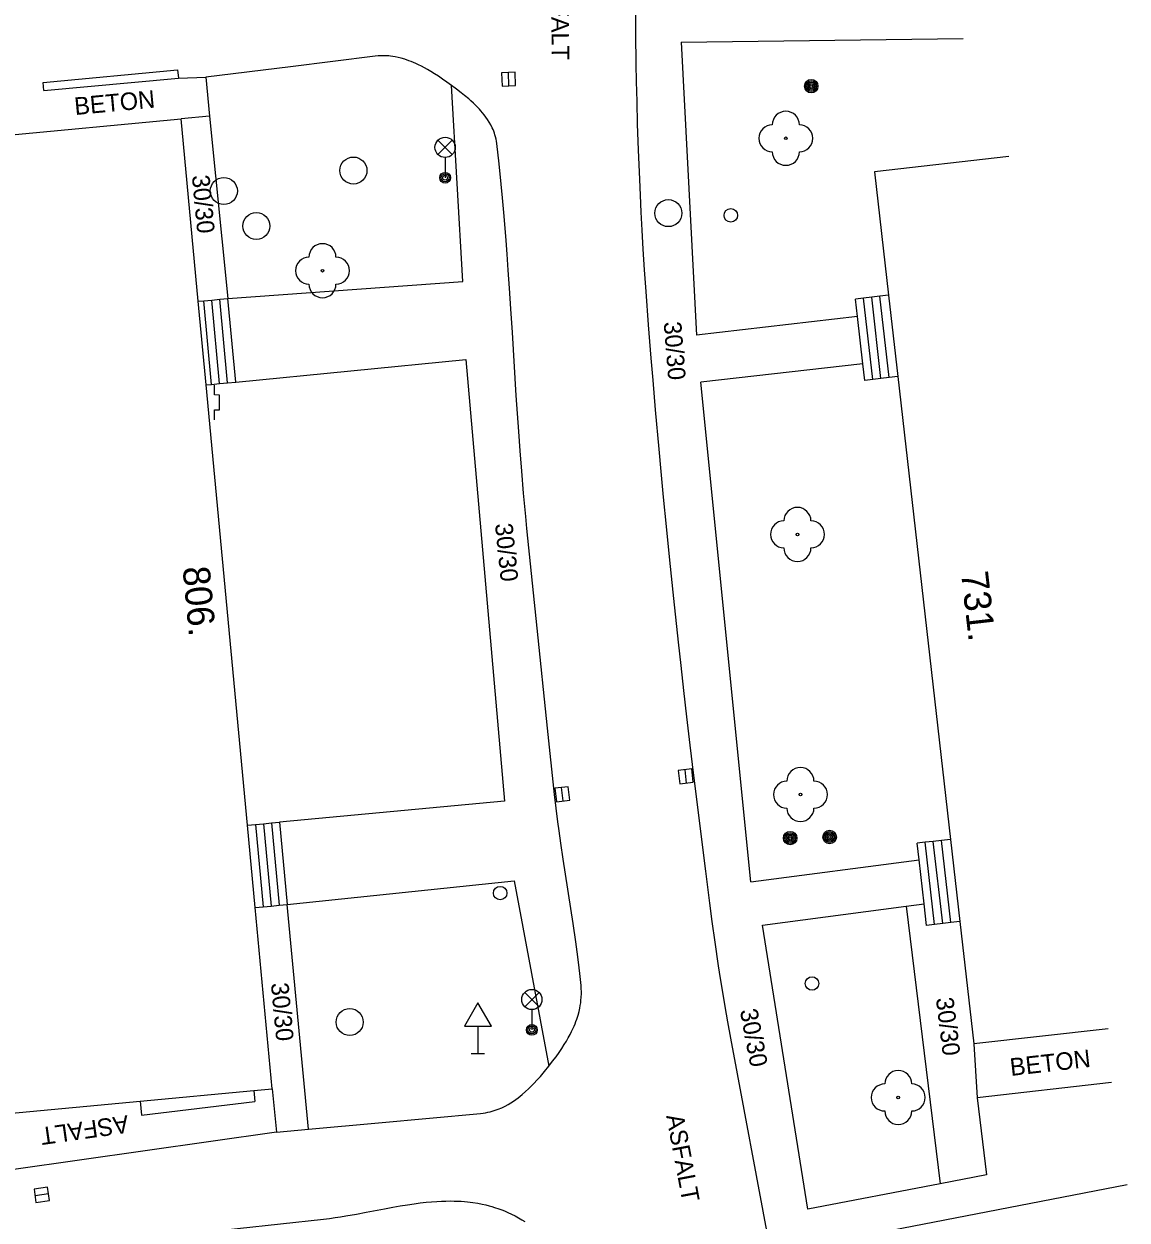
# Model space of a CAD drawing. Extents: x -539515 to -538098, y -1182060 to -1180157.
# Drawn here: x -538327 to -538286.17, y -1181175 to -1181130.73 of the extents above; entities that cross this region are included whole.
import ezdxf

# ---------------------------------------------------------------- set-up
doc = ezdxf.new("R2010")
doc.units = 0
for name, color, linetype in [('Vrstva 10', 7, 'Continuous'), ('Vrstva 11', 7, 'Continuous'), ('Vrstva 22', 7, 'Continuous'), ('Vrstva 24', 7, 'Continuous'), ('Vrstva 25', 7, 'Continuous'), ('Vrstva 27', 7, 'Continuous'), ('Vrstva 28', 7, 'Continuous'), ('Vrstva 33', 7, 'Continuous'), ('Vrstva 34', 7, 'Continuous'), ('Vrstva 40', 7, 'Continuous'), ('Vrstva 47', 7, 'Continuous'), ('Vrstva 5', 7, 'Continuous'), ('Vrstva 7', 7, 'Continuous')]:
    doc.layers.add(name, color=color, linetype=linetype)

msp = doc.modelspace()

# ---------------------------------------------------------------- linework, layer by layer
at = {"layer": 'Vrstva 10'}
for p, q in [((-538317.135, -1181132.31), (-538320.27, -1181132.7)), ((-538321.281, -1181132.728), (-538320.27, -1181132.7)), ((-538298.995, -1181178.09), (-538300.84, -1181168.26)), ((-538317.65, -1181171.74), (-538324.94, -1181172.78))]:
    msp.add_line(p, q, dxfattribs=at)
for points in [[(-538304.152, -1181137.693), (-538304.183, -1181137.07), (-538304.209, -1181136.485), (-538304.252, -1181135.39), (-538304.284, -1181134.431), (-538304.306, -1181133.592), (-538304.323, -1181132.858), (-538304.334, -1181132.216), (-538304.349, -1181131.092), (-538304.355, -1181130.249), (-538304.357, -1181129.616), (-538304.356, -1181128.668), (-538304.35, -1181127.72)], [(-538310.255, -1181133.764), (-538310.359, -1181133.663), (-538310.453, -1181133.577), (-538310.538, -1181133.502), (-538310.692, -1181133.373), (-538310.811, -1181133.278), (-538310.994, -1181133.138), (-538311.18, -1181133), (-538311.35, -1181132.877), (-538311.51, -1181132.766), (-538311.661, -1181132.665), (-538311.802, -1181132.573), (-538311.934, -1181132.491), (-538312.059, -1181132.417), (-538312.176, -1181132.352), (-538312.287, -1181132.293), (-538312.39, -1181132.242), (-538312.488, -1181132.196), (-538312.579, -1181132.155), (-538312.666, -1181132.119), (-538312.747, -1181132.088), (-538312.899, -1181132.035), (-538313.034, -1181131.996), (-538313.152, -1181131.966), (-538313.256, -1181131.945), (-538313.348, -1181131.93), (-538313.428, -1181131.919), (-538313.499, -1181131.912), (-538313.623, -1181131.904), (-538313.716, -1181131.902), (-538313.787, -1181131.903), (-538313.893, -1181131.909), (-538314, -1181131.92), (-538317.135, -1181132.31)], [(-538309.074, -1181139.837), (-538309.116, -1181139.251), (-538309.155, -1181138.738), (-538309.229, -1181137.84), (-538309.289, -1181137.167), (-538309.337, -1181136.663), (-538309.415, -1181135.906), (-538309.5, -1181135.15), (-538309.512, -1181135.066), (-538309.527, -1181134.986), (-538309.545, -1181134.909), (-538309.565, -1181134.837), (-538309.587, -1181134.767), (-538309.611, -1181134.701), (-538309.636, -1181134.638), (-538309.663, -1181134.577), (-538309.72, -1181134.462), (-538309.78, -1181134.357), (-538309.841, -1181134.261), (-538309.902, -1181134.172), (-538309.964, -1181134.091), (-538310.024, -1181134.016), (-538310.084, -1181133.947), (-538310.141, -1181133.882), (-538310.255, -1181133.764)], [(-538304.116, -1181138.358), (-538304.152, -1181137.693)], [(-538303.328, -1181148.247), (-538303.418, -1181147.296), (-538303.494, -1181146.464), (-538303.622, -1181145.008), (-538303.714, -1181143.914), (-538303.781, -1181143.094), (-538303.878, -1181141.862), (-538303.97, -1181140.63), (-538304.026, -1181139.823), (-538304.075, -1181139.067), (-538304.116, -1181138.358)], [(-538308.775, -1181144.482), (-538308.922, -1181142.148), (-538308.977, -1181141.273), (-538309.028, -1181140.507), (-538309.074, -1181139.837)], [(-538308.004, -1181153.091), (-538308.384, -1181149.396), (-538308.428, -1181148.952), (-538308.508, -1181148.091), (-538308.576, -1181147.283), (-538308.634, -1181146.525), (-538308.686, -1181145.815), (-538308.775, -1181144.482)], [(-538303.223, -1181149.333), (-538303.328, -1181148.247)], [(-538302.2, -1181158.54), (-538302.336, -1181157.423), (-538302.461, -1181156.375), (-538302.575, -1181155.393), (-538302.68, -1181154.472), (-538302.776, -1181153.609), (-538302.951, -1181151.99), (-538303.099, -1181150.573), (-538303.223, -1181149.333)], [(-538307.195, -1181160.596), (-538307.24, -1181160.26), (-538307.303, -1181159.755), (-538307.36, -1181159.25), (-538307.619, -1181156.787), (-538308.004, -1181153.091)], [(-538300.84, -1181168.26), (-538300.95, -1181167.657), (-538301.049, -1181167.09), (-538301.137, -1181166.559), (-538301.217, -1181166.06), (-538301.289, -1181165.591), (-538301.418, -1181164.713), (-538301.525, -1181163.943), (-538301.615, -1181163.268), (-538301.766, -1181162.087), (-538302.2, -1181158.54)], [(-538308.138, -1181169.955), (-538307.993, -1181169.8), (-538307.885, -1181169.679), (-538307.727, -1181169.493), (-538307.57, -1181169.3), (-538307.43, -1181169.121), (-538307.305, -1181168.953), (-538307.192, -1181168.794), (-538307.091, -1181168.645), (-538307.001, -1181168.505), (-538306.921, -1181168.373), (-538306.85, -1181168.249), (-538306.787, -1181168.132), (-538306.731, -1181168.022), (-538306.682, -1181167.919), (-538306.639, -1181167.821), (-538306.601, -1181167.73), (-538306.568, -1181167.643), (-538306.538, -1181167.562), (-538306.49, -1181167.409), (-538306.453, -1181167.275), (-538306.426, -1181167.157), (-538306.406, -1181167.053), (-538306.392, -1181166.961), (-538306.382, -1181166.881), (-538306.37, -1181166.74), (-538306.366, -1181166.633), (-538306.366, -1181166.553), (-538306.37, -1181166.432), (-538306.38, -1181166.31), (-538306.428, -1181165.869), (-538306.478, -1181165.456), (-538306.528, -1181165.069), (-538306.578, -1181164.705), (-538306.677, -1181164.025), (-538307.044, -1181161.641), (-538307.132, -1181161.044), (-538307.195, -1181160.596)], [(-538317.65, -1181171.74), (-538316.47, -1181171.632), (-538313.875, -1181171.395), (-538310.1, -1181171.05), (-538310.005, -1181171.039), (-538309.914, -1181171.025), (-538309.827, -1181171.009), (-538309.744, -1181170.99), (-538309.665, -1181170.968), (-538309.589, -1181170.945), (-538309.516, -1181170.92), (-538309.447, -1181170.894), (-538309.314, -1181170.838), (-538309.191, -1181170.778), (-538309.079, -1181170.717), (-538308.975, -1181170.655), (-538308.879, -1181170.592), (-538308.791, -1181170.531), (-538308.708, -1181170.47), (-538308.632, -1181170.41), (-538308.562, -1181170.353), (-538308.431, -1181170.239), (-538308.319, -1181170.135), (-538308.222, -1181170.04), (-538308.138, -1181169.955)], [(-538324.94, -1181172.78), (-538327.373, -1181173.127), (-538332.23, -1181173.82)], [(-538322.29, -1181175.65), (-538319.1, -1181175.305), (-538315.91, -1181174.96), (-538315.693, -1181174.934), (-538315.483, -1181174.906), (-538315.278, -1181174.875), (-538315.08, -1181174.843), (-538314.693, -1181174.775), (-538314.33, -1181174.707), (-538313.648, -1181174.576), (-538313.349, -1181174.521), (-538313.068, -1181174.472), (-538312.805, -1181174.429), (-538312.559, -1181174.393)], [(-538312.559, -1181174.393), (-538312.329, -1181174.362), (-538312.113, -1181174.338), (-538311.911, -1181174.32), (-538311.722, -1181174.306), (-538311.545, -1181174.297), (-538311.379, -1181174.292), (-538311.224, -1181174.29), (-538311.079, -1181174.292), (-538310.943, -1181174.297), (-538310.817, -1181174.303), (-538310.698, -1181174.312), (-538310.587, -1181174.323), (-538310.379, -1181174.348), (-538310.198, -1181174.377), (-538310.04, -1181174.408), (-538309.902, -1181174.439), (-538309.782, -1181174.469), (-538309.677, -1181174.499), (-538309.585, -1181174.527), (-538309.425, -1181174.58), (-538309.306, -1181174.624), (-538309.217, -1181174.66), (-538309.083, -1181174.718), (-538308.95, -1181174.78), (-538308.817, -1181174.847), (-538308.691, -1181174.915), (-538308.571, -1181174.984), (-538308.458, -1181175.053)]]:
    msp.add_lwpolyline(points, dxfattribs=at)
at = {"layer": 'Vrstva 11'}
for p, q in [((-538302.673, -1181131.398), (-538292.234, -1181131.263)), ((-538302.673, -1181131.398), (-538302.11, -1181142.24)), ((-538310.76, -1181140.26), (-538311.18, -1181133)), ((-538320.126, -1181134.141), (-538321.18, -1181134.24)), ((-538319.45, -1181140.89), (-538310.76, -1181140.26)), ((-538320.057, -1181144.067), (-538320.346, -1181140.973)), ((-538319.758, -1181144.039), (-538320.047, -1181140.945)), ((-538319.459, -1181144.011), (-538319.748, -1181140.917)), ((-538319.161, -1181143.984), (-538319.45, -1181140.89)), ((-538295.577, -1181143.887), (-538295.921, -1181140.875)), ((-538295.279, -1181143.853), (-538295.623, -1181140.841)), ((-538294.981, -1181143.819), (-538295.325, -1181140.807)), ((-538296.146, -1181141.559), (-538302.11, -1181142.24)), ((-538319.161, -1181143.984), (-538310.64, -1181143.15)), ((-538310.64, -1181143.15), (-538309.21, -1181159.49)), ((-538295.947, -1181143.304), (-538301.95, -1181143.99)), ((-538300.1, -1181162.48), (-538301.95, -1181143.99)), ((-538309.21, -1181159.49), (-538317.537, -1181160.272)), ((-538318.433, -1181160.356), (-538318.146, -1181163.404)), ((-538318.134, -1181160.328), (-538317.847, -1181163.376)), ((-538317.835, -1181160.3), (-538317.548, -1181163.348)), ((-538317.537, -1181160.272), (-538317.25, -1181163.32)), ((-538292.697, -1181163.987), (-538293.045, -1181160.947)), ((-538293.293, -1181164.055), (-538293.641, -1181161.015)), ((-538292.995, -1181164.021), (-538293.343, -1181160.981)), ((-538300.1, -1181162.48), (-538293.87, -1181161.66)), ((-538317.25, -1181163.32), (-538308.85, -1181162.44)), ((-538308.85, -1181162.44), (-538307.57, -1181169.3)), ((-538316.47, -1181171.632), (-538317.25, -1181163.32)), ((-538294.35, -1181163.38), (-538293.088, -1181173.653)), ((-538297.98, -1181174.6), (-538299.67, -1181164.08)), ((-538291.84, -1181168.48), (-538291.72, -1181170.47)), ((-538317.81, -1181170.14), (-538317.65, -1181171.74)), ((-538286.752, -1181169.904), (-538291.72, -1181170.47)), ((-538291.72, -1181170.47), (-538291.37, -1181173.32)), ((-538286.171, -1181173.699), (-538297.69, -1181175.93))]:
    msp.add_line(p, q, dxfattribs=at)
for points in [[(-538320.27, -1181132.7), (-538320.126, -1181134.141)], [(-538320.126, -1181134.141), (-538319.45, -1181140.89)], [(-538320.546, -1181140.993), (-538320.346, -1181140.973), (-538320.047, -1181140.945), (-538319.748, -1181140.917), (-538319.45, -1181140.89)], [(-538294.999, -1181140.771), (-538295.325, -1181140.807), (-538295.623, -1181140.841), (-538295.921, -1181140.875), (-538296.22, -1181140.91)], [(-538295.876, -1181143.922), (-538295.947, -1181143.304), (-538296.146, -1181141.559), (-538296.22, -1181140.91)], [(-538320.256, -1181144.086), (-538320.057, -1181144.067), (-538319.758, -1181144.039), (-538319.459, -1181144.011), (-538319.161, -1181143.984)], [(-538294.656, -1181143.782), (-538294.981, -1181143.819), (-538295.279, -1181143.853), (-538295.577, -1181143.887), (-538295.876, -1181143.922)], [(-538318.726, -1181160.384), (-538318.433, -1181160.356), (-538318.134, -1181160.328), (-538317.835, -1181160.3), (-538317.537, -1181160.272)], [(-538292.703, -1181160.909), (-538293.045, -1181160.947), (-538293.343, -1181160.981), (-538293.641, -1181161.015), (-538293.94, -1181161.05)], [(-538293.59, -1181164.09), (-538293.683, -1181163.292), (-538293.87, -1181161.66), (-538293.94, -1181161.05)], [(-538318.44, -1181163.432), (-538318.146, -1181163.404), (-538317.847, -1181163.376), (-538317.548, -1181163.348), (-538317.25, -1181163.32)], [(-538299.67, -1181164.08), (-538294.35, -1181163.38)], [(-538294.35, -1181163.38), (-538293.683, -1181163.292)], [(-538292.357, -1181163.949), (-538292.697, -1181163.987), (-538292.995, -1181164.021), (-538293.293, -1181164.055), (-538293.59, -1181164.09)], [(-538291.37, -1181173.32), (-538293.088, -1181173.653), (-538297.98, -1181174.6)]]:
    msp.add_lwpolyline(points, dxfattribs=at)
at = {"layer": 'Vrstva 22'}
for centre in [(-538298.8, -1181134.96), (-538315.95, -1181139.86), (-538298.371, -1181149.62), (-538298.26, -1181159.25), (-538294.64, -1181170.46)]:
    msp.add_circle(centre, 0.05, dxfattribs=at)
for centre, start, end in [((-538298.8, -1181134.46), 0, 180), ((-538299.3, -1181134.96), 90, 270), ((-538298.3, -1181134.96), 270, 90), ((-538298.8, -1181135.46), 180, 0), ((-538315.95, -1181139.36), 0, 180), ((-538316.45, -1181139.86), 90, 270), ((-538315.45, -1181139.86), 270, 90), ((-538315.95, -1181140.36), 180, 0), ((-538298.371, -1181149.12), 0, 180), ((-538298.871, -1181149.62), 90, 270), ((-538297.871, -1181149.62), 270, 90), ((-538298.371, -1181150.12), 180, 0), ((-538298.26, -1181158.75), 0, 180), ((-538298.76, -1181159.25), 90, 270), ((-538297.76, -1181159.25), 270, 90), ((-538298.26, -1181159.75), 180, 0), ((-538294.64, -1181169.96), 0, 180), ((-538295.14, -1181170.46), 90, 270), ((-538294.14, -1181170.46), 270, 90), ((-538294.64, -1181170.96), 180, 0)]:
    msp.add_arc(centre, 0.5, start, end, dxfattribs=at)
at = {"layer": 'Vrstva 24'}
for p, q in [((-538319.94, -1181144.459), (-538319.94, -1181144.091)), ((-538319.757, -1181144.461), (-538319.94, -1181144.459)), ((-538319.757, -1181145.013), (-538319.757, -1181144.461)), ((-538319.94, -1181145.38), (-538319.94, -1181145.013)), ((-538319.94, -1181145.013), (-538319.757, -1181145.013)), ((-538318.488, -1181170.204), (-538318.45, -1181170.61)), ((-538322.699, -1181170.599), (-538322.65, -1181171.12)), ((-538322.65, -1181171.12), (-538318.45, -1181170.61))]:
    msp.add_line(p, q, dxfattribs=at)
at = {"layer": 'Vrstva 25'}
for centre, radius in [((-538297.86, -1181133.03), 0.25), ((-538297.86, -1181133.03), 0.2), ((-538297.86, -1181133.03), 0.15), ((-538297.86, -1181133.03), 0.1), ((-538297.86, -1181133.03), 0.05), ((-538298.64, -1181160.86), 0.25), ((-538298.64, -1181160.86), 0.2), ((-538298.64, -1181160.86), 0.15), ((-538298.64, -1181160.86), 0.1), ((-538298.64, -1181160.86), 0.05), ((-538297.18, -1181160.82), 0.25), ((-538297.18, -1181160.82), 0.2), ((-538297.18, -1181160.82), 0.15), ((-538297.18, -1181160.82), 0.1), ((-538297.18, -1181160.82), 0.05)]:
    msp.add_circle(centre, radius, dxfattribs=at)
at = {"layer": 'Vrstva 27'}
for p, q in [((-538309.05, -1181133.02), (-538309.07, -1181132.52)), ((-538302.472, -1181158.824), (-538302.532, -1181158.328)), ((-538307.045, -1181159.486), (-538307.099, -1181158.988)), ((-538326.094, -1181174.03), (-538326.588, -1181174.1))]:
    msp.add_line(p, q, dxfattribs=at)
for points in [[(-538308.8, -1181133.009), (-538308.821, -1181132.51), (-538309.32, -1181132.531), (-538309.299, -1181133.03)], [(-538302.224, -1181158.794), (-538302.284, -1181158.298), (-538302.78, -1181158.358), (-538302.72, -1181158.854)], [(-538306.797, -1181159.459), (-538306.85, -1181158.962), (-538307.347, -1181159.015), (-538307.294, -1181159.512)], [(-538326.129, -1181173.782), (-538326.624, -1181173.853), (-538326.553, -1181174.348), (-538326.058, -1181174.277)]]:
    msp.add_lwpolyline(points, close=True, dxfattribs=at)
for centre in [(-538314.803, -1181136.153), (-538319.6, -1181136.91), (-538303.15, -1181137.73), (-538318.397, -1181138.206), (-538314.94, -1181167.67)]:
    msp.add_circle(centre, 0.5, dxfattribs=at)
at = {"layer": 'Vrstva 28'}
for centre in [(-538300.838, -1181137.812), (-538309.374, -1181162.896), (-538297.831, -1181166.244)]:
    msp.add_circle(centre, 0.25, dxfattribs=at)
at = {"layer": 'Vrstva 33'}
for p, q in [((-538311.675, -1181135.56), (-538311.145, -1181135.03)), ((-538311.675, -1181135.03), (-538311.145, -1181135.56)), ((-538311.41, -1181135.67), (-538311.41, -1181136.42)), ((-538308.465, -1181167.1), (-538307.935, -1181166.57)), ((-538308.465, -1181166.57), (-538307.935, -1181167.1)), ((-538308.2, -1181167.21), (-538308.2, -1181167.96))]:
    msp.add_line(p, q, dxfattribs=at)
for centre, radius in [((-538311.41, -1181135.295), 0.375), ((-538311.41, -1181136.42), 0.2), ((-538311.41, -1181136.42), 0.145), ((-538311.41, -1181136.42), 0.0876), ((-538308.2, -1181166.835), 0.375), ((-538308.2, -1181167.96), 0.2), ((-538308.2, -1181167.96), 0.145), ((-538308.2, -1181167.96), 0.0876)]:
    msp.add_circle(centre, radius, dxfattribs=at)
at = {"layer": 'Vrstva 34'}
for p, q in [((-538310.199, -1181167.82), (-538310.199, -1181168.838)), ((-538310.449, -1181168.838), (-538309.949, -1181168.838))]:
    msp.add_line(p, q, dxfattribs=at)
msp.add_lwpolyline([(-538310.699, -1181167.82), (-538309.699, -1181167.82), (-538310.199, -1181166.954)], close=True, dxfattribs=at)
at = {"layer": 'Vrstva 5'}
for p, q in [((-538330.937, -1181135.155), (-538321.18, -1181134.24)), ((-538290.552, -1181135.634), (-538295.52, -1181136.2)), ((-538286.872, -1181167.914), (-538291.84, -1181168.48))]:
    msp.add_line(p, q, dxfattribs=at)
for points in [[(-538320.546, -1181140.993), (-538321.18, -1181134.24)], [(-538295.52, -1181136.2), (-538294.999, -1181140.771)], [(-538320.256, -1181144.086), (-538320.546, -1181140.993)], [(-538294.999, -1181140.771), (-538294.656, -1181143.782)], [(-538318.726, -1181160.384), (-538320.256, -1181144.086)], [(-538294.656, -1181143.782), (-538292.703, -1181160.909)], [(-538318.44, -1181163.432), (-538318.726, -1181160.384)], [(-538292.703, -1181160.909), (-538292.357, -1181163.949)], [(-538317.81, -1181170.14), (-538318.44, -1181163.432)], [(-538292.357, -1181163.949), (-538291.84, -1181168.48)], [(-538322.699, -1181170.599), (-538318.488, -1181170.204)], [(-538318.488, -1181170.204), (-538317.81, -1181170.14)], [(-538327.567, -1181171.055), (-538322.699, -1181170.599)]]:
    msp.add_lwpolyline(points, dxfattribs=at)
at = {"layer": 'Vrstva 7'}
msp.add_line((-538326.259, -1181133.195), (-538321.281, -1181132.728), dxfattribs=at)
msp.add_lwpolyline([(-538326.259, -1181133.195), (-538326.288, -1181132.897), (-538321.31, -1181132.43), (-538321.281, -1181132.728)], dxfattribs=at)

# ---------------------------------------------------------------- texts
at = {"layer": 'Vrstva 40'}
for s, rotation, p in [('ASFALT', 270.5245, (-538307.494, -1181128.775)), ('BETON', 5.3594, (-538325.104, -1181134.1)), ('30/30', 275.3627, (-538320.782, -1181136.342)), ('30/30', 274.6084, (-538303.323, -1181141.765)), ('30/30', 275.8536, (-538309.566, -1181149.234)), ('30/30', 275.361, (-538317.859, -1181166.236)), ('30/30', 277.0035, (-538293.249, -1181166.79)), ('30/30', 280.6302, (-538300.503, -1181167.237)), ('BETON', 6.4996, (-538290.469, -1181169.665)), ('ASFALT', 188.1191, (-538323.171, -1181171.113)), ('ASFALT', 280.6302, (-538303.231, -1181171.139))]:
    msp.add_text(s, height=0.65, rotation=rotation, dxfattribs=at).set_placement(p)
at = {"layer": 'Vrstva 47'}
for s, rotation, p in [('806.', 275.3627, (-538321.127, -1181150.841)), ('731.', 276.5038, (-538292.319, -1181151.035))]:
    msp.add_text(s, height=1, rotation=rotation, dxfattribs=at).set_placement(p)

doc.saveas('drawing.dxf')
